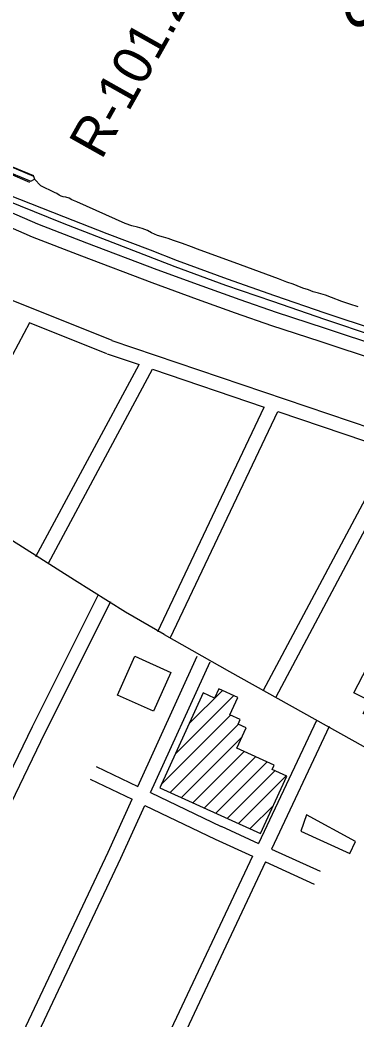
# Model space of a CAD drawing. Extents: x 3651524 to 3689615, y 505651 to 531377.
# Drawn here: x 3659696 to 3660413, y 511967 to 514096 of the extents above; entities that cross this region are included whole.
import ezdxf

# ---------------------------------------------------------------- set-up
doc = ezdxf.new("R2010")
doc.units = 0
for name, color, linetype in [('V-BLDG-OTLN', 7, 'Continuous'), ('V-RAIL-TRAK', 7, 'Continuous'), ('V-RIVR-RANG-IDEN', 7, 'Continuous'), ('V-ROAD-CNTR', 7, 'Continuous'), ('V-RRAP-FSHR', 7, 'Continuous'), ('V-SURV-IDEN', 7, 'Continuous'), ('V-TOPO-SHOR', 7, 'Continuous')]:
    doc.layers.add(name, color=color, linetype=linetype)

msp = doc.modelspace()

# ---------------------------------------------------------------- linework, layer by layer
at = {"layer": 'V-BLDG-OTLN'}
for p, q in [((3660055.681, 512598.449), (3660126.339, 512669.107)), ((3660025.998, 512533.41), (3660150.615, 512658.027)), ((3659996.315, 512468.372), (3660143.958, 512616.015)), ((3660015.143, 512451.844), (3660160.025, 512596.727)), ((3660039.419, 512440.765), (3660168.033, 512569.379)), ((3660063.695, 512429.686), (3660172.939, 512538.93)), ((3660087.971, 512418.606), (3660197.215, 512527.851)), ((3660112.247, 512407.527), (3660221.491, 512516.772)), ((3660136.523, 512396.447), (3660238.064, 512497.99)), ((3660160.798, 512385.368), (3660262.34, 512486.91)), ((3660185.074, 512374.289), (3660234.904, 512424.119))]:
    msp.add_line(p, q, dxfattribs=at)
for points in [[(3660547.473, 512728.677), (3660491.56, 512621.207), (3660462.469, 512636.342), (3660448.052, 512608.632), (3660426.231, 512619.985), (3660439.994, 512646.437), (3660406.119, 512664.062), (3660462.69, 512772.789)], [(3660016.832, 512707.282), (3659979.986, 512624.554), (3659903.098, 512658.799), (3659939.945, 512741.526)], [(3660085.364, 512663.487), (3659993.318, 512461.805), (3660207.493, 512364.057), (3660263.351, 512486.449), (3660232.076, 512500.723), (3660236.313, 512510.007), (3660157.378, 512546.032), (3660176.982, 512588.988), (3660159.641, 512596.902), (3660164.157, 512606.797), (3660142.364, 512616.743), (3660159.38, 512654.027), (3660118.632, 512672.624), (3660109.445, 512652.496)], [(3660293.606, 512369.484), (3660397.986, 512321.706), (3660409.63, 512347.485), (3660305.434, 512403.896)]]:
    msp.add_lwpolyline(points, close=True, dxfattribs=at)
at = {"layer": 'V-RAIL-TRAK'}
for points in [[(3661560.25, 513127.185), (3661453.455, 513149.855), (3661410.697, 513157.699), (3661389.944, 513161.348), (3661329.309, 513175.557), (3661208.919, 513208.02), (3661073.633, 513244.218), (3660926.754, 513284.31), (3660788.844, 513321.78), (3660679.419, 513352.57), (3660545.865, 513391.607), (3660450.078, 513422.902), (3660344.289, 513458.343), (3660233.807, 513496.616), (3660134.074, 513530.844), (3660025.894, 513570.893), (3659969.046, 513592.964), (3659872.008, 513630.44), (3659785.852, 513663.985), (3659666.636, 513711.979)], [(3659671.193, 513724.161), (3659788.289, 513677.903), (3659880.73, 513641.889), (3659972.491, 513606.6), (3660030.103, 513584.508), (3660136.777, 513545.264), (3660236.978, 513509.498), (3660344.19, 513472.589), (3660453.785, 513436.784), (3660547.581, 513407.073), (3660676.802, 513367.651), (3660787.214, 513335.817), (3660876.238, 513311.645), (3660984.385, 513282.694), (3661084.125, 513255.396), (3661169.422, 513232.27), (3661262.421, 513207.514), (3661366.38, 513179.86), (3661452.367, 513156.244), (3661560.25, 513127.185)]]:
    msp.add_lwpolyline(points, dxfattribs=at)
at = {"layer": 'V-ROAD-CNTR'}
for points in [[(3660002.483, 512788.17), (3659920.129, 512835.555), (3659811.357, 512903.727), (3659420.614, 513150.995), (3658813.631, 513533.008), (3658385.648, 513803.509), (3657867.496, 514130.977), (3657617.757, 514288.284), (3657426.018, 514408.766)], [(3658607.643, 514131.366), (3658706.698, 514091.586), (3658845.256, 514032.146), (3658974.779, 513978.856), (3659087.064, 513930.53), (3659220.018, 513875.751), (3659351.087, 513820.321), (3659467.761, 513772.84), (3659610.811, 513714.557), (3659633.419, 513705.308), (3659656.433, 513695.412), (3659732.812, 513662.572), (3659837.265, 513622.094), (3659986.966, 513565.223), (3660082.837, 513530.328), (3660163.385, 513501.271), (3660240.846, 513474.446), (3660342.892, 513441.004), (3660469.143, 513399.107)], [(3658596.431, 514103.54), (3658695.192, 514063.878), (3658833.634, 514004.488), (3658963.141, 513951.204), (3659075.42, 513902.882), (3659208.46, 513848.067), (3659339.589, 513792.611), (3659456.447, 513745.056), (3659599.471, 513686.783), (3659621.813, 513677.642), (3659644.583, 513667.852), (3659721.464, 513634.796), (3659826.517, 513594.084), (3659976.508, 513537.105), (3660072.617, 513502.122), (3660153.387, 513472.985), (3660231.266, 513446.016), (3660333.496, 513412.514), (3660459.889, 513370.569), (3660558.744, 513339.253), (3660664.359, 513307.048), (3660741.692, 513284.323), (3660837.947, 513258.534), (3660874.736, 513247.718)], [(3659891.649, 513413.569), (3659274.21, 513661.038), (3658951.3, 513799.421)], [(3659715.705, 513451.769), (3659522.291, 513087.992)], [(3659880.489, 513385.723), (3659715.705, 513451.768)], [(3659890.88, 513413.854), (3660490.825, 513210.713), (3660501.615, 513202.964), (3660507.758, 513191.239), (3660510.847, 513178.879), (3660511.406, 513170.504), (3660509.935, 513163.426)], [(3659881.258, 513385.438), (3659949.031, 513362.491)], [(3659729.537, 512954.247), (3659949.031, 513362.49)], [(3659755.96, 512940.041), (3659977.846, 513352.733)], [(3659977.846, 513352.734), (3660215.516, 513272.259)], [(3659988.931, 512794.599), (3660215.517, 513272.258)], [(3660016.035, 512781.741), (3660244.124, 513262.571)], [(3660244.123, 513262.572), (3660476.963, 513183.733), (3660478.341, 513182.744), (3660479.522, 513180.489), (3660481.093, 513174.207), (3660481.2, 513172.596), (3660480.563, 513169.53)], [(3660482.009, 513173.528), (3660213.36, 512668.964)], [(3660508.489, 513159.428), (3660239.839, 512654.864)], [(3659861.113, 512870.833), (3659721.756, 512591.726), (3659560.655, 512259.145)], [(3659887.953, 512857.431), (3659748.675, 512578.486), (3659594.46, 512260.116)], [(3660002.483, 512788.17), (3660141.669, 512709.343), (3660504.854, 512506.525), (3660745.432, 512372.778)], [(3659946.694, 512464.491), (3660073.032, 512742.123)], [(3659973.747, 512451.51), (3660100.338, 512729.698)], [(3660326.722, 512604.817), (3660203.512, 512343.305)], [(3660353.86, 512592.031), (3660230.827, 512330.896)], [(3659857.606, 512507.238), (3659946.694, 512464.492)], [(3659844.628, 512480.19), (3659934.266, 512437.18)], [(3659973.747, 512451.511), (3660123.882, 512379.474)], [(3659672.782, 511878.304), (3659882.995, 512324.51), (3659934.266, 512437.18)], [(3659699.76, 511865.177), (3659910.219, 512311.904), (3659961.319, 512424.199)], [(3659961.319, 512424.2), (3660110.904, 512352.426)], [(3660123.597, 512379.607), (3660203.511, 512343.305)], [(3660111.189, 512352.293), (3660190.724, 512316.164)], [(3660230.826, 512330.896), (3660334.474, 512283.813)], [(3660190.725, 512316.164), (3660005.628, 511923.301), (3659927.21, 511757.132)], [(3660218.041, 512303.755), (3660032.762, 511910.507), (3659954.05, 511743.715)], [(3660218.039, 512303.755), (3660322.066, 512256.499)]]:
    msp.add_lwpolyline(points, dxfattribs=at)
at = {"layer": 'V-RRAP-FSHR'}
for points in [[(3659504.523, 513856.832), (3659541.186, 513841.866), (3659634.333, 513802.345), (3659724.064, 513764.984)], [(3659655.126, 513743.746), (3659664.111, 513767.355), (3659669.999, 513770.534), (3659715.944, 513751.307)]]:
    msp.add_lwpolyline(points, dxfattribs=at)
at = {"layer": 'V-TOPO-SHOR'}
for points in [[(3659491.995, 513829.965), (3659495.794, 513844.145), (3659502.935, 513856.611), (3659581.103, 513824.091), (3659724.597, 513763.493), (3659726.192, 513757.087)], [(3659672.811, 513772.144), (3659677.734, 513770.184), (3659718.698, 513752.978), (3659726.192, 513757.087)], [(3660415.264, 513485.311), (3660397.635, 513491.414), (3660380.499, 513496.997), (3660358.86, 513505.25), (3660345.784, 513510.458), (3660330.645, 513514.71), (3660319.797, 513517.821), (3660309.487, 513521.933), (3660297.375, 513525.335), (3660285.562, 513530.252), (3660277.016, 513533.806), (3660263.407, 513538.268), (3660245.809, 513545.389), (3660164.761, 513575.194), (3660073.389, 513608.603), (3660060.559, 513613.551), (3660041.164, 513620.215), (3660022.034, 513627.125), (3660010.952, 513631.004), (3660000.851, 513633.584), (3659988.254, 513637.762), (3659981.959, 513639.98), (3659975.186, 513643.226), (3659966.674, 513648.049), (3659955.603, 513652.184), (3659945.508, 513655.018), (3659933.39, 513658.164), (3659919.791, 513662.881), (3659816.324, 513709.102), (3659806.015, 513713.214), (3659800.016, 513716.95), (3659793.207, 513718.926), (3659787.636, 513719.85), (3659783.098, 513721.253), (3659779.338, 513723.139), (3659774.103, 513726.852), (3659769.331, 513729.025), (3659739.977, 513743.097), (3659726.192, 513757.087)]]:
    msp.add_lwpolyline(points, dxfattribs=at)

# ---------------------------------------------------------------- texts
at = {"layer": 'V-RIVR-RANG-IDEN'}
msp.add_text('R-101.2', height=83, rotation=60.669233, dxfattribs=at).set_placement((3659868.993, 513796.685))
at = {"layer": 'V-SURV-IDEN'}
msp.add_text('713+07.3', height=100, rotation=295.745921, dxfattribs=at).set_placement((3660165.388, 514573.806))

doc.saveas('drawing.dxf')
